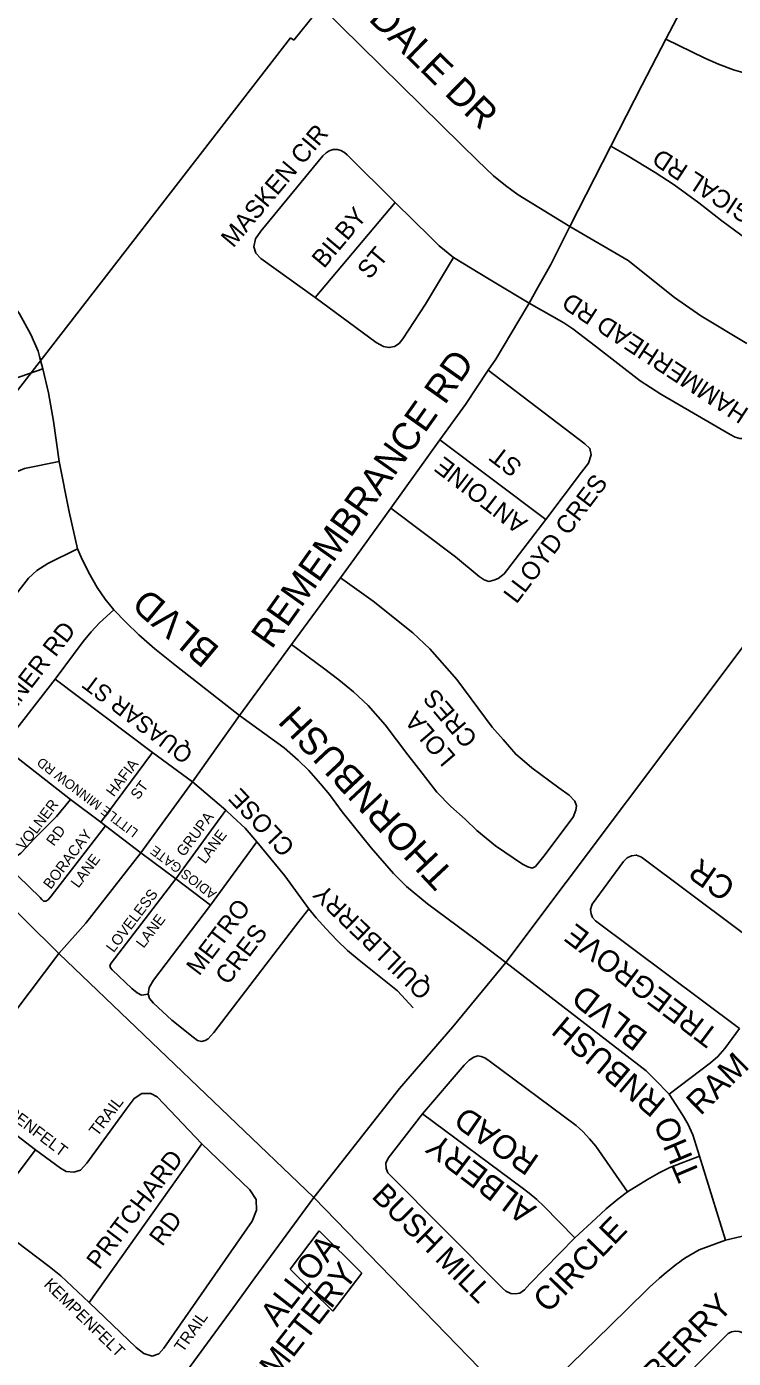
# Model space of a CAD drawing. Extents: x 586326 to 623965, y 4819854 to 4857850.
# Drawn here: x 592748 to 593340, y 4838688 to 4839802 of the extents above; entities that cross this region are included whole.
import ezdxf

# ---------------------------------------------------------------- set-up
doc = ezdxf.new("R2010")
doc.units = 0
for name, color, linetype in [('Cemeteries', 7, 'Continuous'), ('Lots_Concessions', 7, 'Continuous'), ('Major Rds and Hwys', 7, 'Continuous'), ('Minor Rd Lbls', 7, 'Continuous'), ('Minor Rds', 7, 'Continuous'), ('Proposed Secondary Rds', 7, 'Continuous'), ('Secondary Rds Lbls', 7, 'Continuous')]:
    doc.layers.add(name, color=color, linetype=linetype)

msp = doc.modelspace()

# ---------------------------------------------------------------- linework, layer by layer
at = {"layer": 'Cemeteries'}
for p, q in [((592993, 4838794.6), (592968.6, 4838762.6)), ((593028.7, 4838759.2), (592993, 4838794.6)), ((592968.6, 4838762.6), (593004.3, 4838727.2)), ((593004.3, 4838727.2), (593028.7, 4838759.2))]:
    msp.add_line(p, q, dxfattribs=at)
at = {"layer": 'Lots_Concessions'}
for p, q in [((592971.6, 4839790.8), (593054.3, 4839893.5)), ((592548.4, 4839250.4), (592968.9, 4839792.9)), ((592968.9, 4839792.9), (592971.6, 4839790.8))]:
    msp.add_line(p, q, dxfattribs=at)
at = {"layer": 'Major Rds and Hwys'}
for points in [[(593493.7, 4839441.4), (593456.6, 4839401.3), (593409.2, 4839351.6), (593386.9, 4839328.8), (593383.3, 4839325.1), (593354.7, 4839292.3), (593351.9, 4839289.1), (593149.2, 4839019.2)], [(592774.8, 4839026.5), (592689.5, 4839110.8), (592550.4, 4839247.3), (592417.5, 4839377.6)], [(592988.3, 4838822.5), (592774.8, 4839026.5)], [(593149.2, 4839019.2), (593104.8, 4838965.3), (593060.1, 4838913.6), (592988.3, 4838822.5)], [(592988.3, 4838822.5), (592939, 4838755.2), (592921, 4838730), (592869.5, 4838660.1), (592826.4, 4838605.5)], [(593163.8, 4838641.8), (592988.3, 4838822.5)]]:
    msp.add_lwpolyline(points, dxfattribs=at)
at = {"layer": 'Minor Rds'}
for points in [[(593380.6, 4839755.9), (593357.4, 4839761.2), (593339.6, 4839766), (593327.3, 4839770.8), (593315.8, 4839775.8), (593283.1, 4839791.8)], [(593237.1, 4839702.3), (593250.7, 4839694.4), (593274.1, 4839680.2), (593290.2, 4839669.8), (593310.8, 4839654.7), (593329.9, 4839639.7), (593345.8, 4839627.9), (593356.4, 4839620.9), (593388.7, 4839602)], [(593056.6, 4839655.2), (593016.2, 4839695), (593014, 4839697), (593010.9, 4839698.5), (593008.1, 4839699.4), (593004.6, 4839699.3), (593001.2, 4839698.4), (592998.6, 4839696.6), (592995.9, 4839694), (592943.9, 4839631.2), (592939.6, 4839624.7), (592938.1, 4839618.1), (592939.8, 4839612.8), (592944.1, 4839608.3), (592989.6, 4839575.7)], [(592989.6, 4839575.7), (593056.6, 4839655.2)], [(593105.2, 4839609.1), (593093.3, 4839618.8), (593086.4, 4839625.9), (593056.6, 4839655.2)], [(592761.6, 4839515.9), (592699.7, 4839494.3), (592687.4, 4839488.1), (592678.7, 4839480), (592667.7, 4839466.5), (592545.8, 4839308.1), (592539.1, 4839304.9), (592533.1, 4839305), (592529.2, 4839308.4), (592492.7, 4839343), (592491.9, 4839347.9), (592493.4, 4839352.8), (592500.2, 4839363.3), (592680.8, 4839599.3), (592692.7, 4839613.2)], [(592989.6, 4839575.7), (593040.5, 4839538), (593046.6, 4839534.6), (593051.3, 4839533.6), (593055.8, 4839534.6), (593059.9, 4839537.2), (593063, 4839541.1), (593082, 4839570.1), (593105.2, 4839609.1)], [(593168.7, 4839570.8), (593135.2, 4839590.9), (593105.2, 4839609.1)], [(593224.1, 4839534.8), (593205.2, 4839549.4), (593197.7, 4839554.4), (593168.7, 4839570.8)], [(593401.4, 4839507.8), (593392.3, 4839494.9), (593377.2, 4839477.8), (593353, 4839459.3), (593348.8, 4839457.5), (593345, 4839457.7), (593341.1, 4839458.8), (593337, 4839460.8), (593279, 4839494.6), (593261.6, 4839505.7), (593224.1, 4839534.8)], [(593134.4, 4839514.7), (593215.2, 4839453.1), (593219.6, 4839449.3), (593220.7, 4839443.9), (593218.3, 4839436.9), (593212.5, 4839429.5), (593182.5, 4839389.8)], [(593094, 4839456.4), (593182.5, 4839389.8)], [(592790.6, 4839365.2), (592765.7, 4839353.1), (592756.5, 4839347.2), (592749.4, 4839340.6), (592648.8, 4839211.2), (592642.2, 4839204.3), (592639.2, 4839203.1), (592634.4, 4839204.7), (592630.6, 4839207.9), (592595.1, 4839241.8), (592592.9, 4839245.8), (592593.2, 4839251.2), (592596.2, 4839257.5), (592606.7, 4839271.2), (592714, 4839409.8), (592723.1, 4839419.6), (592732.2, 4839426.5), (592746.2, 4839432.4), (592775.3, 4839438.2)], [(593182.5, 4839389.8), (593147.8, 4839344.3), (593142.8, 4839340.5), (593139.1, 4839339.1), (593134.8, 4839338), (593131.1, 4839339.2), (593126.7, 4839342.1), (593107, 4839358.5), (593052.9, 4839399.2)], [(592969.8, 4839285.2), (592996.4, 4839265.3), (593009.4, 4839255.6), (593021.7, 4839245.6), (593033.8, 4839234.2), (593048.2, 4839217.9), (593067, 4839192.9), (593079.1, 4839177.4), (593091.5, 4839161.6), (593103.2, 4839149.6), (593115, 4839139), (593124.9, 4839129.5), (593140.6, 4839116.7), (593163.2, 4839101.4), (593167.5, 4839099.2), (593171.3, 4839098.1), (593174.1, 4839099.5), (593179.9, 4839106.6), (593181, 4839108.1), (593205.6, 4839140.8), (593207.8, 4839146.5), (593208.2, 4839150.2), (593206.9, 4839154.2), (593202.3, 4839159.2), (593193.5, 4839165.2), (593170.9, 4839182.1), (593162.9, 4839188.9), (593157.4, 4839193.4), (593147, 4839205.6), (593137.7, 4839216), (593108.2, 4839255.8), (593085.4, 4839281.6), (593071.2, 4839295), (593038.1, 4839321.6), (593010.8, 4839341)], [(592772, 4839256.2), (592795.4, 4839287.8), (592801.9, 4839295.7), (592809, 4839303.4), (592820.9, 4839314.3)], [(592728, 4839199.8), (592772, 4839256.2)], [(592853.3, 4839194.9), (592772, 4839256.2)], [(592784.7, 4839155.5), (592728, 4839199.8)], [(592853.3, 4839194.9), (592810.2, 4839136.4)], [(592886.7, 4839170.3), (592853.3, 4839194.9)], [(592886.7, 4839170.3), (592914.6, 4839146.6)], [(592784.7, 4839155.5), (592772.9, 4839141.4), (592754, 4839122.3), (592751.1, 4839119.1)], [(592810.2, 4839136.4), (592784.7, 4839155.5)], [(592872.8, 4839089), (592914.6, 4839146.6)], [(592914.6, 4839146.6), (592920.7, 4839141), (592930.8, 4839131.5), (592940.7, 4839120.1)], [(592814, 4839133.5), (592768.4, 4839074.6), (592766, 4839071.6), (592764, 4839070.4), (592762.1, 4839070.5), (592760.7, 4839071.7), (592759.2, 4839073.4), (592740.5, 4839091.7), (592737.4, 4839094.7), (592735.2, 4839097.5), (592734.3, 4839099.3)], [(592814, 4839133.5), (592810.2, 4839136.4)], [(592843.6, 4839111), (592814, 4839133.5)], [(592751.1, 4839119.1), (592748.1, 4839115.9), (592743.1, 4839110.7), (592740.1, 4839108.3), (592736.7, 4839106.6), (592733.9, 4839106.8), (592731.4, 4839108)], [(592872.8, 4839089), (592843.6, 4839111)], [(592901.9, 4839067), (592940.7, 4839120.1)], [(592940.7, 4839120.1), (592964.1, 4839091.5), (592984.2, 4839063.9)], [(593344.7, 4838963.9), (593224.2, 4839053.9), (593221.7, 4839056.7), (593220.6, 4839059.8), (593220.1, 4839063.5), (593221.4, 4839067.8), (593247.6, 4839103.5), (593250.8, 4839106.6), (593254.4, 4839108.3), (593258.5, 4839109), (593262.6, 4839107.2), (593382.4, 4839017.6)], [(592849.7, 4838992.6), (592844.2, 4838991.7), (592840.4, 4838993.8), (592836, 4838997.3), (592819.6, 4839012.9), (592818.2, 4839014.7), (592817.7, 4839016.5), (592818.8, 4839018.4), (592872.8, 4839089)], [(592901.9, 4839067), (592872.8, 4839089)], [(592849.7, 4838992.6), (592850.6, 4838998.2), (592854.1, 4839004.2), (592901.9, 4839067)], [(592984.2, 4839063.9), (592975.1, 4839052.2), (592904.7, 4838960.4), (592902.3, 4838957.6), (592900, 4838955.3), (592897.4, 4838953.9), (592894.3, 4838953.1), (592891, 4838953.9), (592887.4, 4838956.5), (592869.6, 4838970.9), (592854.2, 4838985.2), (592850.9, 4838988.9), (592849.7, 4838992.6)], [(592984.2, 4839063.9), (592990.3, 4839056.4), (592998.8, 4839047.2), (593007.6, 4839037.9), (593016.5, 4839029.2), (593026.3, 4839021.1), (593041.8, 4839008.8), (593058.5, 4838995.4), (593071.5, 4838981.2)], [(593286, 4838908.8), (593274, 4838921.1), (593266.5, 4838928.4), (593149.2, 4839019.2)], [(593286, 4838908.8), (593320.6, 4838935), (593326.7, 4838940.4), (593332.6, 4838947.1), (593344.7, 4838963.9)], [(593079.5, 4838892.5), (593114.3, 4838933.3), (593118.4, 4838937.4), (593122.3, 4838939.8), (593125.7, 4838940.9), (593128.5, 4838940.5), (593131.6, 4838939.2), (593135.2, 4838936.7), (593208, 4838882.7), (593213.6, 4838877.6), (593219.3, 4838871.4), (593224.5, 4838865.5), (593251.1, 4838827.3)], [(592894.7, 4838867.3), (592857.2, 4838906.7), (592851.9, 4838909.5), (592844.4, 4838909.5), (592837.9, 4838905.3), (592832.1, 4838897.6), (592798.3, 4838851.2), (592793, 4838845.4), (592787.4, 4838843.7), (592781, 4838844.3), (592776.4, 4838846.9), (592755.5, 4838862.4)], [(593311.3, 4838857.1), (593305.6, 4838874.8), (593301.4, 4838884.1), (593297.1, 4838891.6), (593286, 4838908.8)], [(593207, 4838788.6), (593169.2, 4838750.2), (593164.7, 4838745.3), (593160.9, 4838742.5), (593156.9, 4838741.7), (593153.4, 4838742), (593149.2, 4838744.2), (593146.4, 4838746.7), (593050.3, 4838843), (593048.9, 4838846.7), (593048.8, 4838851.1), (593050.7, 4838855.4), (593079.5, 4838892.5)], [(593207, 4838788.6), (593180.9, 4838815.1), (593175.1, 4838820.8), (593168.8, 4838826.1), (593162.7, 4838830.6), (593079.5, 4838892.5)], [(592755.5, 4838862.4), (592725, 4838885.4)], [(592800.2, 4838734.7), (592894.7, 4838867.3)], [(592800.2, 4838734.7), (592839.6, 4838696.9), (592846.2, 4838691.9), (592853.1, 4838689.6), (592858.6, 4838691.6), (592862.7, 4838696.4), (592936.9, 4838802.5), (592940.4, 4838811.9), (592940, 4838820.7), (592934.7, 4838828.8), (592894.7, 4838867.3)], [(592755.5, 4838862.4), (592712.4, 4838805.8)], [(593311.3, 4838857.1), (593286.5, 4838847.5), (593277.5, 4838843), (593267.8, 4838837.6), (593251.1, 4838827.3)], [(593333.1, 4838786.7), (593311.3, 4838857.1)], [(593251.1, 4838827.3), (593242.8, 4838821), (593233.1, 4838812.9), (593224.4, 4838805), (593207, 4838788.6)], [(592712.4, 4838805.8), (592766.7, 4838764.7), (592776.5, 4838757), (592800.2, 4838734.7)], [(593163.8, 4838641.8), (593193.2, 4838672.6), (593203.8, 4838683.3), (593236.2, 4838714.7), (593267.1, 4838745.2), (593269.7, 4838747.7), (593274.4, 4838751.9), (593277.9, 4838755), (593283.4, 4838759.6), (593288.9, 4838764.1), (593292, 4838766.6), (593294.4, 4838768.4), (593296.2, 4838769.8), (593298.9, 4838771.7), (593310.9, 4838778.7), (593333.1, 4838786.7)], [(593428.9, 4838782.4), (593409.4, 4838788.9), (593397.4, 4838791.9), (593382.4, 4838792.8), (593368.6, 4838792.5), (593351, 4838791), (593333.1, 4838786.7)], [(593298.1, 4838576.5), (593289.4, 4838568.4), (593286.1, 4838567.3), (593282.6, 4838566.8), (593279, 4838567.2), (593275.7, 4838568.5), (593273.3, 4838570.2), (593243.5, 4838599.8), (593241.2, 4838604), (593240.2, 4838607.7), (593241, 4838611.5), (593242.1, 4838614), (593245.8, 4838618.2), (593293.9, 4838667.4), (593327.2, 4838700.5), (593335.4, 4838708.6), (593338.2, 4838709.9), (593341.1, 4838710.5), (593344.6, 4838710.2), (593348.4, 4838708.9), (593356.8, 4838702.8), (593387.1, 4838679.7)]]:
    msp.add_lwpolyline(points, dxfattribs=at)
at = {"layer": 'Proposed Secondary Rds'}
for points in [[(593283.1, 4839791.8), (593337.1, 4839895.2), (593349, 4839917.5)], [(593202.6, 4839635), (593159.6, 4839661.6), (593148.9, 4839669.3), (593138.7, 4839677.4), (593125.3, 4839690.1), (593111.7, 4839703.7), (592994.4, 4839819)], [(593237.1, 4839702.3), (593263.4, 4839753.5), (593283.1, 4839791.8)], [(593202.6, 4839635), (593237.1, 4839702.3)], [(593176.3, 4839584.5), (593186.7, 4839603.2), (593202.6, 4839635)], [(593351, 4839537.2), (593312.4, 4839560.3), (593290.4, 4839575.6), (593251.6, 4839606.6), (593202.6, 4839635)], [(592758.7, 4839526.3), (592757.5, 4839530.7), (592751.4, 4839544.5), (592741.9, 4839562), (592732.1, 4839575.5), (592718.8, 4839590.9), (592708.1, 4839601.2), (592692.7, 4839613.2)], [(593168.7, 4839570.8), (593176.3, 4839584.5)], [(593134.4, 4839514.7), (593140.7, 4839524.1), (593160.1, 4839556.2), (593168.7, 4839570.8)], [(592761.6, 4839515.9), (592758.7, 4839526.3)], [(592775.3, 4839438.2), (592770.6, 4839472.2), (592766.3, 4839495.9), (592761.6, 4839515.9)], [(593094, 4839456.4), (593115.3, 4839486.1), (593134.4, 4839514.7)], [(593052.9, 4839399.2), (593094, 4839456.4)], [(592790.6, 4839365.2), (592783.5, 4839396.1), (592775.3, 4839438.2)], [(593010.8, 4839341), (593024.1, 4839359.5), (593052.9, 4839399.2)], [(592820.9, 4839314.3), (592813.7, 4839323.1), (592806.9, 4839332.8), (592799.7, 4839345.6), (592793.7, 4839358.4), (592790.6, 4839365.2)], [(592969.8, 4839285.2), (593010.8, 4839341)], [(592926.3, 4839225.8), (592873.3, 4839267.2), (592855.2, 4839281.6), (592841.8, 4839293.3), (592831, 4839304), (592820.9, 4839314.3)], [(592926.3, 4839225.8), (592969.8, 4839285.2)], [(592886.7, 4839170.3), (592906.5, 4839198), (592926.3, 4839225.8)], [(593149.2, 4839019.2), (593124.6, 4839037.9), (593083.6, 4839068.1), (593066.1, 4839082.7), (593055, 4839093.6), (593036.3, 4839115.1), (593012.1, 4839145.3), (593001.4, 4839159.8), (592994.1, 4839168.7), (592984.1, 4839179.9), (592975.3, 4839188.5), (592963.7, 4839198.6), (592926.3, 4839225.8)], [(592843.6, 4839111), (592886.7, 4839170.3)], [(592774.8, 4839026.5), (592797.4, 4839051.9), (592843.6, 4839111)], [(592689, 4838913.1), (592774.8, 4839026.5)]]:
    msp.add_lwpolyline(points, dxfattribs=at)

# ---------------------------------------------------------------- texts
at = {"layer": 'Cemeteries'}
for s, p in [('ALLOA', (592957.6, 4838713.3)), ('CEMETERY', (592934.1, 4838640.7))]:
    msp.add_text(s, height=20, rotation=52, dxfattribs=at).set_placement(p)
at = {"layer": 'Minor Rd Lbls'}
for s, height, rotation, p in [('MASKEN CIR', 15.06, 49.9898, (592920.9, 4839616.5)), ('MAGICAL RD', 15.06, 146.7955, (593383.3, 4839632.2)), ('BILBY', 15.06, 49.9898, (592996.9, 4839599.2)), ('ST', 15.06, 49.9898, (593035, 4839590)), ('HAMMERHEAD RD', 15.058, 146.7955, (593353.5, 4839481.8)), ('ST', 15.06, 142.4506, (593163.9, 4839436.2)), ('ANTOINE', 15.06, 142.4506, (593168.2, 4839388.7)), ('LLOYD CRES', 15.06, 52.8242, (593158, 4839318.5)), ('VOLNER RD', 15.06, 52.1862, (592717.9, 4839204.1)), ('QUASAR ST', 14, 142.8051, (592888.3, 4839195.5)), ('CRES', 15, 130.3695, (593126.3, 4839206.9)), ('LOLA', 15, 130.3695, (593108.1, 4839191.4)), ('LITTLE MINNOW RD', 8, 142.8242, (592842, 4839129.5)), ('HAFIA', 8.89, 52.8242, (592820.9, 4839157.2)), ('ST', 8.89, 52.8242, (592841.3, 4839154.7)), ('CLOSE', 15, 133.2417, (592973.4, 4839116.5)), ('VOLNER', 8.89, 52.8242, (592745.7, 4839112.4)), ('GRUPA', 8.89, 53.0238, (592879.7, 4839107.1)), ('RD', 8.89, 52.8242, (592770.7, 4839115.9)), ('BORACAY', 8.89, 52.8242, (592768.2, 4839079.8)), ('LANE', 8.89, 53.0238, (592897.4, 4839101.1)), ('LANE', 8.89, 52.8242, (592791.3, 4839080.8)), ('ADIOS GATE', 8, 142.8242, (592907.6, 4839077.8)), ('CR', 19.78, 145.2281, (593342.8, 4839085.4)), ('LOVELESS', 8.89, 52.8242, (592820.8, 4839026.8)), ('QUILLBERRY', 15, 136.0013, (593088.5, 4838997.4)), ('METRO', 15, 52.8242, (592892.4, 4839007.2)), ('LANE', 8.89, 52.8242, (592845.9, 4839030.5)), ('CRES', 15, 52.8242, (592916.6, 4838999.5)), ('TREEGROVE', 18.05, 142.9043, (593328.4, 4838961.2)), ('BLVD', 19.78, 142.2438, (593269.2, 4838959.4)), ('RNBUSH', 19.78, 139.9794, (593284.3, 4838903.5)), ('RAM', 19.78, 44.4404, (593312.1, 4838890.3)), ('KEMPENFELT', 9.8, 322.8242, (592707.8, 4838908.8)), ('TRAIL', 9.8, 52.8242, (592807.2, 4838872.9)), ('ROAD', 19.78, 145.3971, (593178.1, 4838856.2)), ('THO', 19.78, 112.9576, (593312.3, 4838841.1)), ('ALBERY', 19.78, 142.9505, (593175.7, 4838814.3)), ('PRITCHARD', 15.06, 52.8242, (592808.8, 4838761.3)), ('BUSH', 18.61, 315.5162, (593035.9, 4838822.7)), ('RD', 15.06, 52.8242, (592861.4, 4838780.8)), ('CIRCLE', 19.78, 45.8431, (593184.3, 4838724.9)), ('MILL', 17.86, 314.8171, (593089.1, 4838770.3)), ('KEMPENFELT', 9.8, 315.8501, (592761.7, 4838748.9)), ('TAWNBERRY', 19.78, 45.8431, (593222.2, 4838608.9)), ('TRAIL', 9.8, 54.9489, (592878.8, 4838692.2))]:
    msp.add_text(s, height=height, rotation=rotation, dxfattribs=at).set_placement(p)
at = {"layer": 'Secondary Rds Lbls'}
for s, rotation, p in [('BRISDALE DR', 315.657, (592982.3, 4839857.9)), ('REMEMBRANCE RD', 54.6818, (592953.1, 4839280.5)), ('BLVD', 140.0276, (592910.6, 4839282.1)), ('THORNBUSH', 133.1303, (593107, 4839093.8))]:
    msp.add_text(s, height=22.95, rotation=rotation, dxfattribs=at).set_placement(p)

doc.saveas('drawing.dxf')
